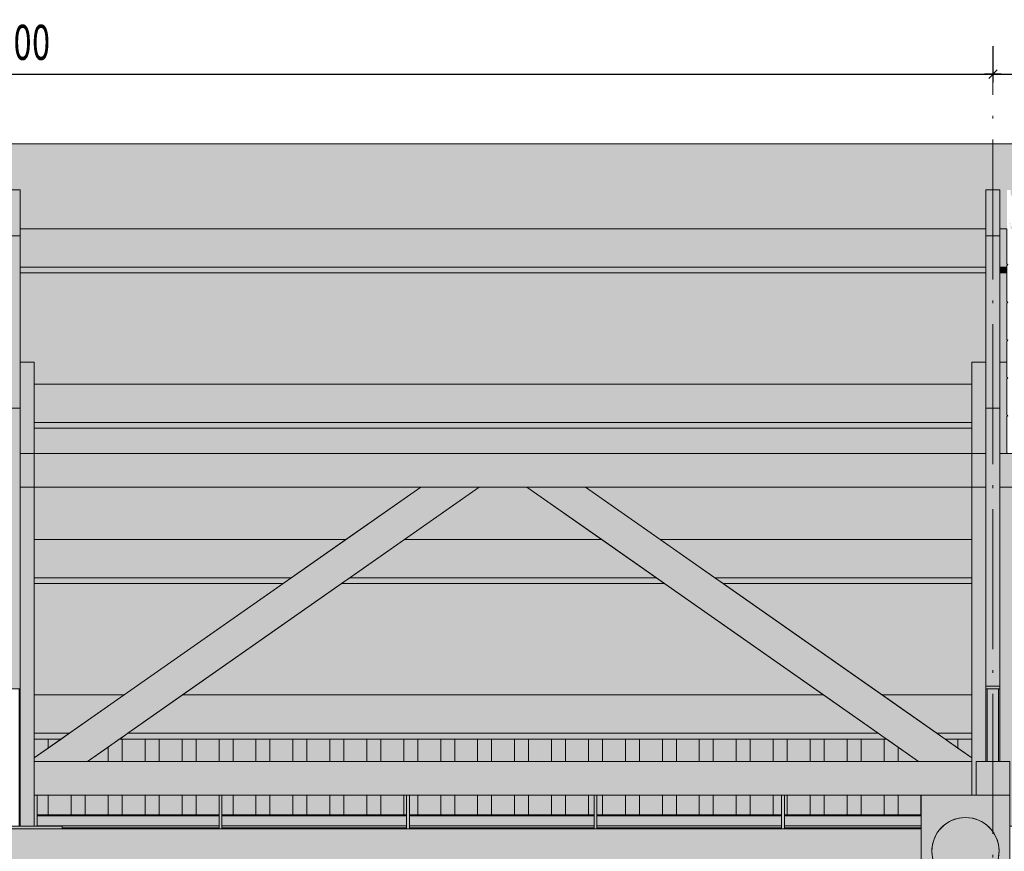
# Model space of a CAD drawing. Header units: millimetres. Extents: x 1567 to 2756, y -116 to 725.
# Tile 318 of 418: x 2363 to 2434, y 294 to 353. Entities that reach past the tile are written whole.
import ezdxf

# ---------------------------------------------------------------- set-up
doc = ezdxf.new("R2010")
doc.units = ezdxf.units.MM
doc.linetypes.add('CADWORK_5', pattern=[13.2, 10, -1.5, 0.2, -1.5])
doc.layers.add('Ech.1_50', color=7, linetype='Continuous')
doc.styles.add('tahoma-z-r', font='txt', dxfattribs={"width": 0.704918})
doc.dimstyles.new('ISO-25', dxfattribs={"dimtxt": 2.5, "dimasz": 2.5, "dimexe": 1.25, "dimexo": 0.625, "dimtad": 1, "dimtxsty": 'Standard', "dimcen": 2.5, "dimadec": 0, "dimazin": 0, "dimtfac": 1, "dimtmove": 0, "dimatfit": 3, "dimfxl": 1, "dimarcsym": 0})

# ---------------------------------------------------------------- blocks, each defined once
blk = doc.blocks.new('cw-dimension-symbol2')
at = {"color": 0, "linetype": 'Continuous', "lineweight": -2}
for p, q in [((-1, 0), (1, 0)), ((-0.5, -0.5), (0.5, 0.5))]:
    blk.add_line(p, q, dxfattribs=at)
blk = doc.blocks.new('*D286')
at = {"layer": 'Defpoints', "color": 0}
for p in [(2293.008, 351.421), (2433.008, 351.421), (2433.008, 349.421)]:
    blk.add_point(p, dxfattribs=at)
at = {"layer": 'Ech.1_50', "color": 0, "linetype": 'Continuous', "lineweight": -2}
for p, q in [((2293.008, 351.421), (2293.008, 348.821)), ((2433.008, 351.421), (2433.008, 348.821)), ((2293.608, 349.421), (2432.408, 349.421))]:
    blk.add_line(p, q, dxfattribs=at)
at = {"layer": 'Ech.1_50', "color": 0, "lineweight": -2, "xscale": 0.6000000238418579, "yscale": 0.6000000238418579, "zscale": 0.6000000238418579, "rotation": 180}
blk.add_blockref('cw-dimension-symbol2', (2293.008, 349.421), dxfattribs=at)
at = {"layer": 'Ech.1_50', "color": 0, "lineweight": -2, "xscale": 0.6000000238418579, "yscale": 0.6000000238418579, "zscale": 0.6000000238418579}
blk.add_blockref('cw-dimension-symbol2', (2433.008, 349.421), dxfattribs=at)
at = {"layer": 'Ech.1_50', "color": 7, "linetype": 'Continuous', "lineweight": 5, "insert": (2363.008, 351.671), "char_height": 2.5, "attachment_point": 5, "style": 'tahoma-z-r'}
blk.add_mtext('7000', dxfattribs=at)
blk = doc.blocks.new('*D287')
at = {"layer": 'Defpoints', "color": 0}
for p in [(2433.008, 351.421), (2458.508, 349.421), (2458.508, 347.421)]:
    blk.add_point(p, dxfattribs=at)
at = {"layer": 'Ech.1_50', "color": 0, "linetype": 'Continuous', "lineweight": -2}
for p, q in [((2433.008, 351.421), (2433.008, 348.821)), ((2458.508, 347.421), (2458.508, 350.021)), ((2433.608, 349.421), (2457.908, 349.421))]:
    blk.add_line(p, q, dxfattribs=at)
at = {"layer": 'Ech.1_50', "color": 0, "lineweight": -2, "xscale": 0.6000000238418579, "yscale": 0.6000000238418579, "zscale": 0.6000000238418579, "rotation": 180}
blk.add_blockref('cw-dimension-symbol2', (2433.008, 349.421), dxfattribs=at)
at = {"layer": 'Ech.1_50', "color": 0, "lineweight": -2, "xscale": 0.6000000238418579, "yscale": 0.6000000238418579, "zscale": 0.6000000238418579}
blk.add_blockref('cw-dimension-symbol2', (2458.508, 349.421), dxfattribs=at)
at = {"layer": 'Ech.1_50', "color": 7, "linetype": 'Continuous', "lineweight": 5, "insert": (2445.758, 351.671), "char_height": 2.5, "attachment_point": 5, "style": 'tahoma-z-r'}
blk.add_mtext('1275', dxfattribs=at)

msp = doc.modelspace()

# ---------------------------------------------------------------- hatches: boundary and pattern name
at = {"layer": 'Ech.1_50', "linetype": 'Continuous', "lineweight": 5, "true_color": 0xe6f1fc, "transparency": 33554687}
for points in [[(2268.008, 338.374), (2290.508, 338.374), (2290.508, 341.156), (2291.508, 341.156), (2291.508, 338.374), (2292.508, 338.374), (2292.508, 341.156), (2293.508, 341.156), (2293.508, 338.374), (2362.508, 338.374), (2362.508, 341.156), (2363.508, 341.156), (2363.508, 338.374), (2432.508, 338.374), (2432.508, 341.156), (2433.508, 341.156), (2433.508, 338.374), (2434.008, 338.374), (2434.008, 338.456), (2434.068, 338.516), (2434.008, 338.576), (2434.008, 341.156), (2434.288, 341.156), (2434.288, 340.901, 0.278179), (2434.448, 340.636), (2434.448, 338.576), (2434.388, 338.516), (2434.298, 338.516), (2434.298, 338.756), (2434.158, 338.756), (2434.158, 338.516), (2434.168, 338.516), (2434.168, 338.736), (2434.288, 338.736), (2434.288, 338.374), (2458.068, 338.374), (2458.068, 344.446), (2268.008, 344.446), (2268.008, 338.374)], [(2363.508, 328.856), (2364.508, 328.856), (2364.508, 327.272), (2431.508, 327.272), (2431.508, 328.856), (2432.508, 328.856), (2432.508, 335.228), (2363.508, 335.228), (2363.508, 328.856)], [(2434.008, 335.228), (2433.508, 335.228), (2433.508, 328.856), (2434.008, 328.856), (2434.008, 330.356), (2434.068, 330.416), (2434.008, 330.476), (2434.008, 333.056), (2434.068, 333.116), (2434.008, 333.176), (2434.008, 335.228)], [(2364.508, 322.316), (2431.508, 322.316), (2431.508, 324.126), (2364.508, 324.126), (2364.508, 322.316)], [(2364.508, 316.171), (2386.773, 316.171), (2392.121, 319.916), (2364.508, 319.916), (2364.508, 316.171)], [(2399.71, 319.916), (2396.306, 319.916), (2390.957, 316.171), (2405.059, 316.171), (2399.71, 319.916)], [(2431.508, 319.916), (2403.895, 319.916), (2409.243, 316.171), (2431.508, 316.171), (2431.508, 319.916)], [(2364.508, 305.069), (2370.918, 305.069), (2382.28, 313.025), (2364.508, 313.025), (2364.508, 305.069)], [(2409.552, 313.025), (2386.464, 313.025), (2375.103, 305.069), (2420.913, 305.069), (2409.552, 313.025)], [(2431.508, 313.025), (2413.736, 313.025), (2425.098, 305.069), (2431.508, 305.069), (2431.508, 313.025)], [(2364.508, 301.902), (2365.508, 301.902), (2365.508, 301.281), (2366.425, 301.923), (2364.508, 301.923), (2364.508, 301.902)], [(2370.788, 300.316), (2372.428, 300.316), (2372.428, 301.902), (2373.428, 301.902), (2373.428, 300.316), (2375.068, 300.316), (2375.068, 301.902), (2376.068, 301.902), (2376.068, 300.316), (2377.708, 300.316), (2377.708, 301.902), (2378.708, 301.902), (2378.708, 300.316), (2380.348, 300.316), (2380.348, 301.902), (2381.348, 301.902), (2381.348, 300.316), (2382.988, 300.316), (2382.988, 301.902), (2383.988, 301.902), (2383.988, 300.316), (2385.628, 300.316), (2385.628, 301.902), (2386.628, 301.902), (2386.628, 300.316), (2388.268, 300.316), (2388.268, 301.902), (2389.268, 301.902), (2389.268, 300.316), (2390.908, 300.316), (2390.908, 301.902), (2391.908, 301.902), (2391.908, 300.316), (2393.548, 300.316), (2393.548, 301.902), (2394.548, 301.902), (2394.548, 300.316), (2396.188, 300.316), (2396.188, 301.902), (2397.188, 301.902), (2397.188, 300.316), (2398.828, 300.316), (2398.828, 301.902), (2399.828, 301.902), (2399.828, 300.316), (2401.468, 300.316), (2401.468, 301.902), (2402.468, 301.902), (2402.468, 300.316), (2404.108, 300.316), (2404.108, 301.902), (2405.108, 301.902), (2405.108, 300.316), (2406.748, 300.316), (2406.748, 301.902), (2407.748, 301.902), (2407.748, 300.316), (2409.388, 300.316), (2409.388, 301.902), (2410.388, 301.902), (2410.388, 300.316), (2412.028, 300.316), (2412.028, 301.902), (2413.028, 301.902), (2413.028, 300.316), (2414.668, 300.316), (2414.668, 301.902), (2415.668, 301.902), (2415.668, 300.316), (2417.308, 300.316), (2417.308, 301.902), (2418.308, 301.902), (2418.308, 300.316), (2419.948, 300.316), (2419.948, 301.902), (2420.948, 301.902), (2420.948, 300.316), (2422.588, 300.316), (2422.588, 301.902), (2423.588, 301.902), (2423.588, 300.316), (2425.228, 300.316), (2425.228, 301.902), (2425.437, 301.902), (2425.407, 301.923), (2370.609, 301.923), (2370.579, 301.902), (2370.788, 301.902), (2370.788, 300.316)], [(2430.508, 301.902), (2431.508, 301.902), (2431.508, 301.923), (2429.591, 301.923), (2430.508, 301.281), (2430.508, 301.902)], [(2368.314, 300.316), (2369.788, 300.316), (2369.788, 301.348), (2368.314, 300.316)], [(2426.228, 300.316), (2427.702, 300.316), (2426.228, 301.348), (2426.228, 300.316)], [(2367.148, 297.916), (2365.508, 297.916), (2365.508, 296.502), (2367.148, 296.502), (2367.148, 297.916)], [(2369.788, 297.916), (2368.148, 297.916), (2368.148, 296.502), (2369.788, 296.502), (2369.788, 297.916)], [(2372.428, 297.916), (2370.788, 297.916), (2370.788, 296.502), (2372.428, 296.502), (2372.428, 297.916)], [(2375.068, 297.916), (2373.428, 297.916), (2373.428, 296.502), (2375.068, 296.502), (2375.068, 297.916)], [(2377.708, 297.916), (2376.068, 297.916), (2376.068, 296.502), (2377.708, 296.502), (2377.708, 297.916)], [(2380.348, 297.916), (2378.708, 297.916), (2378.708, 296.502), (2380.348, 296.502), (2380.348, 297.916)], [(2382.988, 297.916), (2381.348, 297.916), (2381.348, 296.502), (2382.988, 296.502), (2382.988, 297.916)], [(2385.628, 297.916), (2383.988, 297.916), (2383.988, 296.502), (2385.628, 296.502), (2385.628, 297.916)], [(2388.268, 297.916), (2386.628, 297.916), (2386.628, 296.502), (2388.268, 296.502), (2388.268, 297.916)], [(2390.908, 297.916), (2389.268, 297.916), (2389.268, 296.502), (2390.908, 296.502), (2390.908, 297.916)], [(2393.548, 297.916), (2391.908, 297.916), (2391.908, 296.502), (2393.548, 296.502), (2393.548, 297.916)], [(2396.188, 297.916), (2394.548, 297.916), (2394.548, 296.502), (2396.188, 296.502), (2396.188, 297.916)], [(2398.828, 297.916), (2397.188, 297.916), (2397.188, 296.502), (2398.828, 296.502), (2398.828, 297.916)], [(2401.468, 297.916), (2399.828, 297.916), (2399.828, 296.502), (2401.468, 296.502), (2401.468, 297.916)], [(2404.108, 297.916), (2402.468, 297.916), (2402.468, 296.502), (2404.108, 296.502), (2404.108, 297.916)], [(2406.748, 297.916), (2405.108, 297.916), (2405.108, 296.502), (2406.748, 296.502), (2406.748, 297.916)], [(2409.388, 297.916), (2407.748, 297.916), (2407.748, 296.502), (2409.388, 296.502), (2409.388, 297.916)], [(2412.028, 297.916), (2410.388, 297.916), (2410.388, 296.502), (2412.028, 296.502), (2412.028, 297.916)], [(2414.668, 297.916), (2413.028, 297.916), (2413.028, 296.502), (2414.668, 296.502), (2414.668, 297.916)], [(2417.308, 297.916), (2415.668, 297.916), (2415.668, 296.502), (2417.308, 296.502), (2417.308, 297.916)], [(2419.948, 297.916), (2418.308, 297.916), (2418.308, 296.502), (2419.948, 296.502), (2419.948, 297.916)], [(2422.588, 297.916), (2420.948, 297.916), (2420.948, 296.502), (2422.588, 296.502), (2422.588, 297.916)], [(2425.228, 297.916), (2423.588, 297.916), (2423.588, 296.502), (2425.228, 296.502), (2425.228, 297.916)], [(2427.868, 297.916), (2426.228, 297.916), (2426.228, 296.502), (2427.868, 296.502), (2427.868, 297.916)]]:
    msp.add_hatch(color=7, dxfattribs=at).paths.add_polyline_path(points)
at = {"layer": 'Ech.1_50', "linetype": 'Continuous', "lineweight": 5, "true_color": 0xd4c4b3, "transparency": 33554687}
for points in [[(2363.508, 341.156), (2362.508, 341.156), (2362.508, 337.866), (2363.508, 337.866), (2363.508, 341.156)], [(2433.508, 341.156), (2432.508, 341.156), (2432.508, 337.866), (2433.508, 337.866), (2433.508, 341.156)], [(2362.508, 325.566), (2363.508, 325.566), (2363.508, 337.866), (2362.508, 337.866), (2362.508, 325.566)], [(2432.508, 325.566), (2433.508, 325.566), (2433.508, 337.866), (2432.508, 337.866), (2432.508, 325.566)], [(2363.508, 319.916), (2364.508, 319.916), (2364.508, 322.316), (2363.508, 322.316), (2363.508, 319.916)], [(2432.508, 322.316), (2431.508, 322.316), (2431.508, 319.916), (2432.508, 319.916), (2432.508, 322.316)], [(2434.508, 322.316), (2433.508, 322.316), (2433.508, 319.916), (2434.508, 319.916), (2434.508, 322.316)], [(2432.508, 305.502), (2433.508, 305.502), (2433.508, 305.702), (2432.508, 305.702), (2432.508, 305.502)]]:
    msp.add_hatch(color=9, dxfattribs=at).paths.add_polyline_path(points)
at = {"layer": 'Ech.1_50', "linetype": 'Continuous', "lineweight": 5, "true_color": 0xe0d1b3, "transparency": 33554687}
for points in [[(2363.508, 335.638), (2432.508, 335.638), (2432.508, 338.374), (2363.508, 338.374), (2363.508, 335.638)], [(2433.508, 335.638), (2434.008, 335.638), (2434.008, 335.756), (2434.068, 335.816), (2434.008, 335.876), (2434.008, 338.374), (2433.508, 338.374), (2433.508, 335.638)], [(2432.508, 335.638), (2363.508, 335.638), (2363.508, 335.228), (2432.508, 335.228), (2432.508, 335.638)], [(2434.008, 335.638), (2433.508, 335.638), (2433.508, 335.228), (2434.008, 335.228), (2434.008, 335.638)], [(2364.508, 324.537), (2431.508, 324.537), (2431.508, 327.272), (2364.508, 327.272), (2364.508, 324.537)], [(2364.508, 324.126), (2431.508, 324.126), (2431.508, 324.537), (2364.508, 324.537), (2364.508, 324.126)], [(2364.508, 313.435), (2382.866, 313.435), (2386.773, 316.171), (2364.508, 316.171), (2364.508, 313.435)], [(2387.05, 313.435), (2408.966, 313.435), (2405.059, 316.171), (2390.957, 316.171), (2387.05, 313.435)], [(2413.15, 313.435), (2431.508, 313.435), (2431.508, 316.171), (2409.243, 316.171), (2413.15, 313.435)], [(2382.866, 313.435), (2364.508, 313.435), (2364.508, 313.025), (2382.28, 313.025), (2382.866, 313.435)], [(2386.464, 313.025), (2409.552, 313.025), (2408.966, 313.435), (2387.05, 313.435), (2386.464, 313.025)], [(2431.508, 313.435), (2413.15, 313.435), (2413.736, 313.025), (2431.508, 313.025), (2431.508, 313.435)], [(2364.508, 302.333), (2367.011, 302.333), (2370.918, 305.069), (2364.508, 305.069), (2364.508, 302.333)], [(2371.196, 302.333), (2424.82, 302.333), (2420.913, 305.069), (2375.103, 305.069), (2371.196, 302.333)], [(2429.005, 302.333), (2431.508, 302.333), (2431.508, 305.069), (2425.098, 305.069), (2429.005, 302.333)], [(2367.011, 302.333), (2364.508, 302.333), (2364.508, 301.923), (2366.425, 301.923), (2367.011, 302.333)], [(2370.609, 301.923), (2425.407, 301.923), (2424.82, 302.333), (2371.196, 302.333), (2370.609, 301.923)], [(2431.508, 302.333), (2429.005, 302.333), (2429.591, 301.923), (2431.508, 301.923), (2431.508, 302.333)]]:
    msp.add_hatch(color=254, dxfattribs=at).paths.add_polyline_path(points)
at = {"layer": 'Ech.1_50', "linetype": 'Continuous', "lineweight": 5, "true_color": 0xe0c8b3, "transparency": 33554687}
for points in [[(2364.508, 328.856), (2363.508, 328.856), (2363.508, 322.316), (2364.508, 322.316), (2364.508, 328.856)], [(2432.508, 328.856), (2431.508, 328.856), (2431.508, 322.316), (2432.508, 322.316), (2432.508, 328.856)], [(2433.508, 322.316), (2434.068, 322.316), (2434.008, 322.376), (2434.008, 324.956), (2434.068, 325.016), (2434.008, 325.076), (2434.008, 327.656), (2434.068, 327.716), (2434.008, 327.776), (2434.008, 328.856), (2433.508, 328.856), (2433.508, 322.316)], [(2364.508, 319.916), (2363.508, 319.916), (2363.508, 295.702), (2364.508, 295.702), (2364.508, 319.916)], [(2431.508, 297.916), (2431.808, 297.916), (2431.808, 300.316), (2432.508, 300.316), (2432.508, 319.916), (2431.508, 319.916), (2431.508, 297.916)], [(2433.508, 300.316), (2434.208, 300.316), (2434.208, 295.702), (2434.508, 295.702), (2434.508, 319.916), (2433.508, 319.916), (2433.508, 300.316)]]:
    msp.add_hatch(color=9, dxfattribs=at).paths.add_polyline_path(points)
at = {"layer": 'Ech.1_50', "linetype": 'Continuous', "lineweight": 5, "true_color": 0xf7d1b3, "transparency": 33554687}
for points in [[(2362.508, 305.502), (2363.508, 305.502), (2363.508, 325.566), (2362.508, 325.566), (2362.508, 305.502)], [(2432.508, 305.702), (2433.508, 305.702), (2433.508, 325.566), (2432.508, 325.566), (2432.508, 305.702)]]:
    msp.add_hatch(color=254, dxfattribs=at).paths.add_polyline_path(points)
at = {"layer": 'Ech.1_50', "linetype": 'Continuous', "lineweight": 5, "true_color": 0xe3bbbb, "transparency": 33554687}
for points in [[(2364.508, 319.916), (2431.508, 319.916), (2431.508, 322.316), (2364.508, 322.316), (2364.508, 319.916)], [(2431.508, 300.316), (2364.508, 300.316), (2364.508, 297.916), (2431.508, 297.916), (2431.508, 300.316)]]:
    msp.add_hatch(color=9, dxfattribs=at).paths.add_polyline_path(points)
at = {"layer": 'Ech.1_50', "linetype": 'Continuous', "lineweight": 5, "true_color": 0xe0d9d1, "transparency": 33554687}
for points in [[(2396.306, 319.916), (2392.121, 319.916), (2364.508, 300.58), (2364.508, 300.316), (2368.314, 300.316), (2396.306, 319.916)], [(2403.895, 319.916), (2399.71, 319.916), (2427.702, 300.316), (2431.508, 300.316), (2431.508, 300.58), (2403.895, 319.916)]]:
    msp.add_hatch(color=254, dxfattribs=at).paths.add_polyline_path(points)
at = {"layer": 'Ech.1_50', "linetype": 'Continuous', "lineweight": 5, "true_color": 0xb3d6f7, "transparency": 33554687}
for points in [[(2363.418, 295.702), (2363.508, 295.702), (2363.508, 305.502), (2363.418, 305.502), (2363.418, 295.702)], [(2432.598, 305.502), (2432.508, 305.502), (2432.508, 300.316), (2432.598, 300.316), (2432.598, 305.502)], [(2432.598, 300.316), (2433.418, 300.316), (2433.418, 305.502), (2432.598, 305.502), (2432.598, 300.316)], [(2433.418, 300.316), (2433.508, 300.316), (2433.508, 305.502), (2433.418, 305.502), (2433.418, 300.316)], [(2364.708, 297.916), (2364.508, 297.916), (2364.508, 295.702), (2364.708, 295.702), (2364.708, 297.916)], [(2377.708, 295.512), (2377.908, 295.512), (2377.908, 297.916), (2377.708, 297.916), (2377.708, 295.512)], [(2391.108, 295.512), (2391.308, 295.512), (2391.308, 297.916), (2391.108, 297.916), (2391.108, 295.512)], [(2404.508, 295.512), (2404.708, 295.512), (2404.708, 297.916), (2404.508, 297.916), (2404.508, 295.512)], [(2417.908, 295.512), (2418.108, 295.512), (2418.108, 297.916), (2417.908, 297.916), (2417.908, 295.512)], [(2364.708, 296.432), (2377.708, 296.432), (2377.708, 296.502), (2364.708, 296.502), (2364.708, 296.432)], [(2364.708, 295.722), (2377.708, 295.722), (2377.708, 296.432), (2364.708, 296.432), (2364.708, 295.722)], [(2377.908, 296.432), (2391.108, 296.432), (2391.108, 296.502), (2377.908, 296.502), (2377.908, 296.432)], [(2377.908, 295.722), (2391.108, 295.722), (2391.108, 296.432), (2377.908, 296.432), (2377.908, 295.722)], [(2391.308, 296.432), (2404.508, 296.432), (2404.508, 296.502), (2391.308, 296.502), (2391.308, 296.432)], [(2391.308, 295.722), (2404.508, 295.722), (2404.508, 296.432), (2391.308, 296.432), (2391.308, 295.722)], [(2404.708, 296.432), (2417.908, 296.432), (2417.908, 296.502), (2404.708, 296.502), (2404.708, 296.432)], [(2404.708, 295.722), (2417.908, 295.722), (2417.908, 296.432), (2404.708, 296.432), (2404.708, 295.722)], [(2418.108, 296.432), (2427.888, 296.432), (2427.888, 296.502), (2418.108, 296.502), (2418.108, 296.432)], [(2418.108, 295.722), (2427.888, 295.722), (2427.888, 296.432), (2418.108, 296.432), (2418.108, 295.722)], [(2366.508, 295.702), (2359.508, 295.702), (2359.508, 295.502), (2366.508, 295.502), (2366.508, 295.702)], [(2377.708, 295.722), (2364.708, 295.722), (2364.708, 295.702), (2366.508, 295.702), (2366.508, 295.582), (2377.708, 295.582), (2377.708, 295.722)], [(2377.708, 295.582), (2366.508, 295.582), (2366.508, 295.512), (2377.708, 295.512), (2377.708, 295.582)], [(2391.108, 295.722), (2377.908, 295.722), (2377.908, 295.582), (2391.108, 295.582), (2391.108, 295.722)], [(2391.108, 295.582), (2377.908, 295.582), (2377.908, 295.512), (2391.108, 295.512), (2391.108, 295.582)], [(2404.508, 295.722), (2391.308, 295.722), (2391.308, 295.582), (2404.508, 295.582), (2404.508, 295.722)], [(2404.508, 295.582), (2391.308, 295.582), (2391.308, 295.512), (2404.508, 295.512), (2404.508, 295.582)], [(2417.908, 295.722), (2404.708, 295.722), (2404.708, 295.582), (2417.908, 295.582), (2417.908, 295.722)], [(2417.908, 295.582), (2404.708, 295.582), (2404.708, 295.512), (2417.908, 295.512), (2417.908, 295.582)], [(2427.888, 295.722), (2418.108, 295.722), (2418.108, 295.582), (2427.888, 295.582), (2427.888, 295.722)], [(2427.888, 295.582), (2418.108, 295.582), (2418.108, 295.512), (2427.888, 295.512), (2427.888, 295.582)], [(2427.888, 295.512), (2366.508, 295.512), (2366.508, 295.502), (2427.888, 295.502), (2427.888, 295.512)]]:
    msp.add_hatch(color=254, dxfattribs=at).paths.add_polyline_path(points)
at = {"layer": 'Ech.1_50', "linetype": 'Continuous', "lineweight": 5, "true_color": 0xeaddd7, "transparency": 33554687}
for points in [[(2365.508, 301.902), (2364.508, 301.902), (2364.508, 300.58), (2365.508, 301.281), (2365.508, 301.902)], [(2370.788, 301.902), (2370.579, 301.902), (2369.788, 301.348), (2369.788, 300.316), (2370.788, 300.316), (2370.788, 301.902)], [(2372.428, 300.316), (2373.428, 300.316), (2373.428, 301.902), (2372.428, 301.902), (2372.428, 300.316)], [(2375.068, 300.316), (2376.068, 300.316), (2376.068, 301.902), (2375.068, 301.902), (2375.068, 300.316)], [(2377.708, 300.316), (2378.708, 300.316), (2378.708, 301.902), (2377.708, 301.902), (2377.708, 300.316)], [(2380.348, 300.316), (2381.348, 300.316), (2381.348, 301.902), (2380.348, 301.902), (2380.348, 300.316)], [(2382.988, 300.316), (2383.988, 300.316), (2383.988, 301.902), (2382.988, 301.902), (2382.988, 300.316)], [(2385.628, 300.316), (2386.628, 300.316), (2386.628, 301.902), (2385.628, 301.902), (2385.628, 300.316)], [(2388.268, 300.316), (2389.268, 300.316), (2389.268, 301.902), (2388.268, 301.902), (2388.268, 300.316)], [(2391.908, 301.902), (2390.908, 301.902), (2390.908, 300.316), (2391.908, 300.316), (2391.908, 301.902)], [(2393.548, 300.316), (2394.548, 300.316), (2394.548, 301.902), (2393.548, 301.902), (2393.548, 300.316)], [(2396.188, 300.316), (2397.188, 300.316), (2397.188, 301.902), (2396.188, 301.902), (2396.188, 300.316)], [(2398.828, 300.316), (2399.828, 300.316), (2399.828, 301.902), (2398.828, 301.902), (2398.828, 300.316)], [(2401.468, 300.316), (2402.468, 300.316), (2402.468, 301.902), (2401.468, 301.902), (2401.468, 300.316)], [(2404.108, 300.316), (2405.108, 300.316), (2405.108, 301.902), (2404.108, 301.902), (2404.108, 300.316)], [(2406.748, 300.316), (2407.748, 300.316), (2407.748, 301.902), (2406.748, 301.902), (2406.748, 300.316)], [(2409.388, 300.316), (2410.388, 300.316), (2410.388, 301.902), (2409.388, 301.902), (2409.388, 300.316)], [(2412.028, 300.316), (2413.028, 300.316), (2413.028, 301.902), (2412.028, 301.902), (2412.028, 300.316)], [(2414.668, 300.316), (2415.668, 300.316), (2415.668, 301.902), (2414.668, 301.902), (2414.668, 300.316)], [(2417.308, 300.316), (2418.308, 300.316), (2418.308, 301.902), (2417.308, 301.902), (2417.308, 300.316)], [(2419.948, 300.316), (2420.948, 300.316), (2420.948, 301.902), (2419.948, 301.902), (2419.948, 300.316)], [(2422.588, 300.316), (2423.588, 300.316), (2423.588, 301.902), (2422.588, 301.902), (2422.588, 300.316)], [(2425.228, 300.316), (2426.228, 300.316), (2426.228, 301.348), (2425.437, 301.902), (2425.228, 301.902), (2425.228, 300.316)], [(2431.508, 301.902), (2430.508, 301.902), (2430.508, 301.281), (2431.508, 300.58), (2431.508, 301.902)], [(2365.508, 297.916), (2364.708, 297.916), (2364.708, 296.502), (2365.508, 296.502), (2365.508, 297.916)], [(2367.148, 296.502), (2368.148, 296.502), (2368.148, 297.916), (2367.148, 297.916), (2367.148, 296.502)], [(2369.788, 296.502), (2370.788, 296.502), (2370.788, 297.916), (2369.788, 297.916), (2369.788, 296.502)], [(2372.428, 296.502), (2373.428, 296.502), (2373.428, 297.916), (2372.428, 297.916), (2372.428, 296.502)], [(2375.068, 296.502), (2376.068, 296.502), (2376.068, 297.916), (2375.068, 297.916), (2375.068, 296.502)], [(2378.708, 297.916), (2377.908, 297.916), (2377.908, 296.502), (2378.708, 296.502), (2378.708, 297.916)], [(2380.348, 296.502), (2381.348, 296.502), (2381.348, 297.916), (2380.348, 297.916), (2380.348, 296.502)], [(2382.988, 296.502), (2383.988, 296.502), (2383.988, 297.916), (2382.988, 297.916), (2382.988, 296.502)], [(2385.628, 296.502), (2386.628, 296.502), (2386.628, 297.916), (2385.628, 297.916), (2385.628, 296.502)], [(2388.268, 296.502), (2389.268, 296.502), (2389.268, 297.916), (2388.268, 297.916), (2388.268, 296.502)], [(2390.908, 296.502), (2391.108, 296.502), (2391.108, 297.916), (2390.908, 297.916), (2390.908, 296.502)], [(2391.908, 297.916), (2391.308, 297.916), (2391.308, 296.502), (2391.908, 296.502), (2391.908, 297.916)], [(2393.548, 296.502), (2394.548, 296.502), (2394.548, 297.916), (2393.548, 297.916), (2393.548, 296.502)], [(2396.188, 296.502), (2397.188, 296.502), (2397.188, 297.916), (2396.188, 297.916), (2396.188, 296.502)], [(2398.828, 296.502), (2399.828, 296.502), (2399.828, 297.916), (2398.828, 297.916), (2398.828, 296.502)], [(2401.468, 296.502), (2402.468, 296.502), (2402.468, 297.916), (2401.468, 297.916), (2401.468, 296.502)], [(2404.108, 296.502), (2404.508, 296.502), (2404.508, 297.916), (2404.108, 297.916), (2404.108, 296.502)], [(2405.108, 297.916), (2404.708, 297.916), (2404.708, 296.502), (2405.108, 296.502), (2405.108, 297.916)], [(2406.748, 296.502), (2407.748, 296.502), (2407.748, 297.916), (2406.748, 297.916), (2406.748, 296.502)], [(2409.388, 296.502), (2410.388, 296.502), (2410.388, 297.916), (2409.388, 297.916), (2409.388, 296.502)], [(2412.028, 296.502), (2413.028, 296.502), (2413.028, 297.916), (2412.028, 297.916), (2412.028, 296.502)], [(2414.668, 296.502), (2415.668, 296.502), (2415.668, 297.916), (2414.668, 297.916), (2414.668, 296.502)], [(2417.308, 296.502), (2417.908, 296.502), (2417.908, 297.916), (2417.308, 297.916), (2417.308, 296.502)], [(2418.308, 297.916), (2418.108, 297.916), (2418.108, 296.502), (2418.308, 296.502), (2418.308, 297.916)], [(2419.948, 296.502), (2420.948, 296.502), (2420.948, 297.916), (2419.948, 297.916), (2419.948, 296.502)], [(2422.588, 296.502), (2423.588, 296.502), (2423.588, 297.916), (2422.588, 297.916), (2422.588, 296.502)], [(2426.228, 297.916), (2425.228, 297.916), (2425.228, 296.502), (2426.228, 296.502), (2426.228, 297.916)], [(2427.868, 296.502), (2427.888, 296.502), (2427.888, 297.916), (2427.868, 297.916), (2427.868, 296.502)]]:
    msp.add_hatch(color=254, dxfattribs=at).paths.add_polyline_path(points)
at = {"layer": 'Ech.1_50', "linetype": 'Continuous', "lineweight": 5, "true_color": 0xaa8966, "transparency": 33554687}
msp.add_hatch(color=45, dxfattribs=at).paths.add_polyline_path([(2431.808, 297.916), (2434.208, 297.916), (2434.208, 300.316), (2431.808, 300.316), (2431.808, 297.916)])
at = {"layer": 'Ech.1_50', "linetype": 'Continuous', "lineweight": 5, "true_color": 0xb3b3b3, "transparency": 33554687}
h = msp.add_hatch(color=253, dxfattribs=at)
h.paths.add_polyline_path([(2434.208, 297.916), (2427.888, 297.916), (2427.888, 289.916), (2434.208, 289.916), (2434.208, 293.96), (2434.208, 297.916)])
h.paths.add_polyline_path([(2433.448, 293.95, -0.353191), (2431.588, 291.577, -1), (2430.508, 296.254, -0.477988), (2433.448, 293.95)])
h = msp.add_hatch(color=253, dxfattribs=at)
edge = h.paths.add_edge_path()
edge.add_arc((2431.048, 293.916), 2.4, 0, 360)
at = {"layer": 'Ech.1_50', "linetype": 'Continuous', "lineweight": 5, "true_color": 0xf3f3f3, "transparency": 33554687}
msp.add_hatch(color=7, dxfattribs=at).paths.add_polyline_path([(2294.508, 292.502), (2427.888, 292.502), (2427.888, 295.502), (2296.508, 295.502), (2296.508, 295.302), (2294.508, 295.302), (2294.508, 292.502)])

# ---------------------------------------------------------------- linework, layer by layer
at = {"layer": 'Ech.1_50', "color": 7, "linetype": 'CADWORK_5', "lineweight": 5}
msp.add_lwpolyline([(2433.008, 215.953), (2433.008, 350.417)], dxfattribs=at)
at = {"layer": 'Ech.1_50', "color": 7, "linetype": 'Continuous', "lineweight": 5}
msp.add_lwpolyline([(2458.068, 344.446), (2268.008, 344.446), (2268.008, 338.374), (2268.008, 338.374), (2290.508, 338.374), (2290.508, 341.156), (2291.508, 341.156), (2291.508, 338.374), (2292.508, 338.374), (2292.508, 341.156), (2293.508, 341.156), (2293.508, 338.374), (2362.508, 338.374), (2362.508, 341.156), (2363.508, 341.156), (2363.508, 338.374), (2432.508, 338.374), (2432.508, 341.156), (2433.508, 341.156), (2433.508, 338.374), (2434.008, 338.374)], dxfattribs=at)
for points in [[(2363.508, 341.156), (2362.508, 341.156), (2362.508, 337.866), (2363.508, 337.866), (2363.508, 341.156)], [(2433.508, 341.156), (2432.508, 341.156), (2432.508, 337.866), (2433.508, 337.866), (2433.508, 341.156)], [(2362.508, 325.566), (2363.508, 325.566), (2363.508, 337.866), (2362.508, 337.866), (2362.508, 325.566)], [(2363.508, 335.638), (2432.508, 335.638), (2432.508, 338.374), (2363.508, 338.374), (2363.508, 335.638)], [(2432.508, 325.566), (2433.508, 325.566), (2433.508, 337.866), (2432.508, 337.866), (2432.508, 325.566)], [(2433.508, 335.638), (2434.008, 335.638), (2434.008, 335.756), (2434.068, 335.816), (2434.008, 335.876), (2434.008, 338.374), (2433.508, 338.374), (2433.508, 335.638)], [(2432.508, 335.638), (2363.508, 335.638), (2363.508, 335.228), (2432.508, 335.228), (2432.508, 335.638)], [(2434.008, 335.638), (2433.508, 335.638), (2433.508, 335.228), (2434.008, 335.228), (2434.008, 335.638)], [(2363.508, 328.856), (2364.508, 328.856), (2364.508, 327.272), (2431.508, 327.272), (2431.508, 328.856), (2432.508, 328.856), (2432.508, 335.228), (2363.508, 335.228), (2363.508, 328.856)], [(2434.008, 335.228), (2433.508, 335.228), (2433.508, 328.856), (2434.008, 328.856), (2434.008, 330.356), (2434.068, 330.416), (2434.008, 330.476), (2434.008, 333.056), (2434.068, 333.116), (2434.008, 333.176), (2434.008, 335.228)], [(2364.508, 328.856), (2363.508, 328.856), (2363.508, 322.316), (2364.508, 322.316), (2364.508, 328.856)], [(2432.508, 328.856), (2431.508, 328.856), (2431.508, 322.316), (2432.508, 322.316), (2432.508, 328.856)], [(2433.508, 322.316), (2434.068, 322.316), (2434.008, 322.376), (2434.008, 324.956), (2434.068, 325.016), (2434.008, 325.076), (2434.008, 327.656), (2434.068, 327.716), (2434.008, 327.776), (2434.008, 328.856), (2433.508, 328.856), (2433.508, 322.316)], [(2364.508, 324.537), (2431.508, 324.537), (2431.508, 327.272), (2364.508, 327.272), (2364.508, 324.537)], [(2362.508, 305.502), (2363.508, 305.502), (2363.508, 325.566), (2362.508, 325.566), (2362.508, 305.502)], [(2432.508, 305.702), (2433.508, 305.702), (2433.508, 325.566), (2432.508, 325.566), (2432.508, 305.702)], [(2364.508, 324.126), (2431.508, 324.126), (2431.508, 324.537), (2364.508, 324.537), (2364.508, 324.126)], [(2364.508, 322.316), (2431.508, 322.316), (2431.508, 324.126), (2364.508, 324.126), (2364.508, 322.316)], [(2363.508, 319.916), (2364.508, 319.916), (2364.508, 322.316), (2363.508, 322.316), (2363.508, 319.916)], [(2364.508, 319.916), (2431.508, 319.916), (2431.508, 322.316), (2364.508, 322.316), (2364.508, 319.916)], [(2432.508, 322.316), (2431.508, 322.316), (2431.508, 319.916), (2432.508, 319.916), (2432.508, 322.316)], [(2434.508, 322.316), (2433.508, 322.316), (2433.508, 319.916), (2434.508, 319.916), (2434.508, 322.316)], [(2364.508, 319.916), (2363.508, 319.916), (2363.508, 295.702), (2364.508, 295.702), (2364.508, 319.916)], [(2364.508, 316.171), (2386.773, 316.171), (2392.121, 319.916), (2364.508, 319.916), (2364.508, 316.171)], [(2396.306, 319.916), (2392.121, 319.916), (2364.508, 300.58), (2364.508, 300.316), (2368.314, 300.316), (2396.306, 319.916)], [(2399.71, 319.916), (2396.306, 319.916), (2390.957, 316.171), (2405.059, 316.171), (2399.71, 319.916)], [(2403.895, 319.916), (2399.71, 319.916), (2427.702, 300.316), (2431.508, 300.316), (2431.508, 300.58), (2403.895, 319.916)], [(2431.508, 319.916), (2403.895, 319.916), (2409.243, 316.171), (2431.508, 316.171), (2431.508, 319.916)], [(2431.508, 297.916), (2431.808, 297.916), (2431.808, 300.316), (2432.508, 300.316), (2432.508, 319.916), (2431.508, 319.916), (2431.508, 297.916)], [(2433.508, 300.316), (2434.208, 300.316), (2434.208, 295.702), (2434.508, 295.702), (2434.508, 319.916), (2433.508, 319.916), (2433.508, 300.316)], [(2364.508, 313.435), (2382.866, 313.435), (2386.773, 316.171), (2364.508, 316.171), (2364.508, 313.435)], [(2387.05, 313.435), (2408.966, 313.435), (2405.059, 316.171), (2390.957, 316.171), (2387.05, 313.435)], [(2413.15, 313.435), (2431.508, 313.435), (2431.508, 316.171), (2409.243, 316.171), (2413.15, 313.435)], [(2382.866, 313.435), (2364.508, 313.435), (2364.508, 313.025), (2382.28, 313.025), (2382.866, 313.435)], [(2386.464, 313.025), (2409.552, 313.025), (2408.966, 313.435), (2387.05, 313.435), (2386.464, 313.025)], [(2431.508, 313.435), (2413.15, 313.435), (2413.736, 313.025), (2431.508, 313.025), (2431.508, 313.435)], [(2364.508, 305.069), (2370.918, 305.069), (2382.28, 313.025), (2364.508, 313.025), (2364.508, 305.069)], [(2409.552, 313.025), (2386.464, 313.025), (2375.103, 305.069), (2420.913, 305.069), (2409.552, 313.025)], [(2431.508, 313.025), (2413.736, 313.025), (2425.098, 305.069), (2431.508, 305.069), (2431.508, 313.025)], [(2363.418, 295.702), (2363.508, 295.702), (2363.508, 305.502), (2363.418, 305.502), (2363.418, 295.702)], [(2432.508, 305.502), (2433.508, 305.502), (2433.508, 305.702), (2432.508, 305.702), (2432.508, 305.502)], [(2432.598, 305.502), (2432.508, 305.502), (2432.508, 300.316), (2432.598, 300.316), (2432.598, 305.502)], [(2432.598, 300.316), (2433.418, 300.316), (2433.418, 305.502), (2432.598, 305.502), (2432.598, 300.316)], [(2433.418, 300.316), (2433.508, 300.316), (2433.508, 305.502), (2433.418, 305.502), (2433.418, 300.316)], [(2364.508, 302.333), (2367.011, 302.333), (2370.918, 305.069), (2364.508, 305.069), (2364.508, 302.333)], [(2371.196, 302.333), (2424.82, 302.333), (2420.913, 305.069), (2375.103, 305.069), (2371.196, 302.333)], [(2429.005, 302.333), (2431.508, 302.333), (2431.508, 305.069), (2425.098, 305.069), (2429.005, 302.333)], [(2367.011, 302.333), (2364.508, 302.333), (2364.508, 301.923), (2366.425, 301.923), (2367.011, 302.333)], [(2364.508, 301.902), (2365.508, 301.902), (2365.508, 301.281), (2366.425, 301.923), (2364.508, 301.923), (2364.508, 301.902)], [(2365.508, 301.902), (2364.508, 301.902), (2364.508, 300.58), (2365.508, 301.281), (2365.508, 301.902)], [(2370.788, 301.902), (2370.579, 301.902), (2369.788, 301.348), (2369.788, 300.316), (2370.788, 300.316), (2370.788, 301.902)], [(2370.788, 300.316), (2372.428, 300.316), (2372.428, 301.902), (2373.428, 301.902), (2373.428, 300.316), (2375.068, 300.316), (2375.068, 301.902), (2376.068, 301.902), (2376.068, 300.316), (2377.708, 300.316), (2377.708, 301.902), (2378.708, 301.902), (2378.708, 300.316), (2380.348, 300.316), (2380.348, 301.902), (2381.348, 301.902), (2381.348, 300.316), (2382.988, 300.316), (2382.988, 301.902), (2383.988, 301.902), (2383.988, 300.316), (2385.628, 300.316), (2385.628, 301.902), (2386.628, 301.902), (2386.628, 300.316), (2388.268, 300.316), (2388.268, 301.902), (2389.268, 301.902), (2389.268, 300.316), (2390.908, 300.316), (2390.908, 301.902), (2391.908, 301.902), (2391.908, 300.316), (2393.548, 300.316), (2393.548, 301.902), (2394.548, 301.902), (2394.548, 300.316), (2396.188, 300.316), (2396.188, 301.902), (2397.188, 301.902), (2397.188, 300.316), (2398.828, 300.316), (2398.828, 301.902), (2399.828, 301.902), (2399.828, 300.316), (2401.468, 300.316), (2401.468, 301.902), (2402.468, 301.902), (2402.468, 300.316), (2404.108, 300.316), (2404.108, 301.902), (2405.108, 301.902), (2405.108, 300.316), (2406.748, 300.316), (2406.748, 301.902), (2407.748, 301.902), (2407.748, 300.316), (2409.388, 300.316), (2409.388, 301.902), (2410.388, 301.902), (2410.388, 300.316), (2412.028, 300.316), (2412.028, 301.902), (2413.028, 301.902), (2413.028, 300.316), (2414.668, 300.316), (2414.668, 301.902), (2415.668, 301.902), (2415.668, 300.316), (2417.308, 300.316), (2417.308, 301.902), (2418.308, 301.902), (2418.308, 300.316), (2419.948, 300.316), (2419.948, 301.902), (2420.948, 301.902), (2420.948, 300.316), (2422.588, 300.316), (2422.588, 301.902), (2423.588, 301.902), (2423.588, 300.316), (2425.228, 300.316), (2425.228, 301.902), (2425.437, 301.902), (2425.407, 301.923), (2370.609, 301.923), (2370.579, 301.902), (2370.788, 301.902), (2370.788, 300.316)], [(2370.609, 301.923), (2425.407, 301.923), (2424.82, 302.333), (2371.196, 302.333), (2370.609, 301.923)], [(2372.428, 300.316), (2373.428, 300.316), (2373.428, 301.902), (2372.428, 301.902), (2372.428, 300.316)], [(2375.068, 300.316), (2376.068, 300.316), (2376.068, 301.902), (2375.068, 301.902), (2375.068, 300.316)], [(2377.708, 300.316), (2378.708, 300.316), (2378.708, 301.902), (2377.708, 301.902), (2377.708, 300.316)], [(2380.348, 300.316), (2381.348, 300.316), (2381.348, 301.902), (2380.348, 301.902), (2380.348, 300.316)], [(2382.988, 300.316), (2383.988, 300.316), (2383.988, 301.902), (2382.988, 301.902), (2382.988, 300.316)], [(2385.628, 300.316), (2386.628, 300.316), (2386.628, 301.902), (2385.628, 301.902), (2385.628, 300.316)], [(2388.268, 300.316), (2389.268, 300.316), (2389.268, 301.902), (2388.268, 301.902), (2388.268, 300.316)], [(2391.908, 301.902), (2390.908, 301.902), (2390.908, 300.316), (2391.908, 300.316), (2391.908, 301.902)], [(2393.548, 300.316), (2394.548, 300.316), (2394.548, 301.902), (2393.548, 301.902), (2393.548, 300.316)], [(2396.188, 300.316), (2397.188, 300.316), (2397.188, 301.902), (2396.188, 301.902), (2396.188, 300.316)], [(2398.828, 300.316), (2399.828, 300.316), (2399.828, 301.902), (2398.828, 301.902), (2398.828, 300.316)], [(2401.468, 300.316), (2402.468, 300.316), (2402.468, 301.902), (2401.468, 301.902), (2401.468, 300.316)], [(2404.108, 300.316), (2405.108, 300.316), (2405.108, 301.902), (2404.108, 301.902), (2404.108, 300.316)], [(2406.748, 300.316), (2407.748, 300.316), (2407.748, 301.902), (2406.748, 301.902), (2406.748, 300.316)], [(2409.388, 300.316), (2410.388, 300.316), (2410.388, 301.902), (2409.388, 301.902), (2409.388, 300.316)], [(2412.028, 300.316), (2413.028, 300.316), (2413.028, 301.902), (2412.028, 301.902), (2412.028, 300.316)], [(2414.668, 300.316), (2415.668, 300.316), (2415.668, 301.902), (2414.668, 301.902), (2414.668, 300.316)], [(2417.308, 300.316), (2418.308, 300.316), (2418.308, 301.902), (2417.308, 301.902), (2417.308, 300.316)], [(2419.948, 300.316), (2420.948, 300.316), (2420.948, 301.902), (2419.948, 301.902), (2419.948, 300.316)], [(2422.588, 300.316), (2423.588, 300.316), (2423.588, 301.902), (2422.588, 301.902), (2422.588, 300.316)], [(2425.228, 300.316), (2426.228, 300.316), (2426.228, 301.348), (2425.437, 301.902), (2425.228, 301.902), (2425.228, 300.316)], [(2431.508, 302.333), (2429.005, 302.333), (2429.591, 301.923), (2431.508, 301.923), (2431.508, 302.333)], [(2430.508, 301.902), (2431.508, 301.902), (2431.508, 301.923), (2429.591, 301.923), (2430.508, 301.281), (2430.508, 301.902)], [(2431.508, 301.902), (2430.508, 301.902), (2430.508, 301.281), (2431.508, 300.58), (2431.508, 301.902)], [(2368.314, 300.316), (2369.788, 300.316), (2369.788, 301.348), (2368.314, 300.316)], [(2426.228, 300.316), (2427.702, 300.316), (2426.228, 301.348), (2426.228, 300.316)], [(2431.508, 300.316), (2364.508, 300.316), (2364.508, 297.916), (2431.508, 297.916), (2431.508, 300.316)], [(2431.808, 297.916), (2434.208, 297.916), (2434.208, 300.316), (2431.808, 300.316), (2431.808, 297.916)], [(2364.708, 297.916), (2364.508, 297.916), (2364.508, 295.702), (2364.708, 295.702), (2364.708, 297.916)], [(2365.508, 297.916), (2364.708, 297.916), (2364.708, 296.502), (2365.508, 296.502), (2365.508, 297.916)], [(2367.148, 297.916), (2365.508, 297.916), (2365.508, 296.502), (2367.148, 296.502), (2367.148, 297.916)], [(2367.148, 296.502), (2368.148, 296.502), (2368.148, 297.916), (2367.148, 297.916), (2367.148, 296.502)], [(2369.788, 297.916), (2368.148, 297.916), (2368.148, 296.502), (2369.788, 296.502), (2369.788, 297.916)], [(2369.788, 296.502), (2370.788, 296.502), (2370.788, 297.916), (2369.788, 297.916), (2369.788, 296.502)], [(2372.428, 297.916), (2370.788, 297.916), (2370.788, 296.502), (2372.428, 296.502), (2372.428, 297.916)], [(2372.428, 296.502), (2373.428, 296.502), (2373.428, 297.916), (2372.428, 297.916), (2372.428, 296.502)], [(2375.068, 297.916), (2373.428, 297.916), (2373.428, 296.502), (2375.068, 296.502), (2375.068, 297.916)], [(2375.068, 296.502), (2376.068, 296.502), (2376.068, 297.916), (2375.068, 297.916), (2375.068, 296.502)], [(2377.708, 297.916), (2376.068, 297.916), (2376.068, 296.502), (2377.708, 296.502), (2377.708, 297.916)], [(2377.708, 295.512), (2377.908, 295.512), (2377.908, 297.916), (2377.708, 297.916), (2377.708, 295.512)], [(2378.708, 297.916), (2377.908, 297.916), (2377.908, 296.502), (2378.708, 296.502), (2378.708, 297.916)], [(2380.348, 297.916), (2378.708, 297.916), (2378.708, 296.502), (2380.348, 296.502), (2380.348, 297.916)], [(2380.348, 296.502), (2381.348, 296.502), (2381.348, 297.916), (2380.348, 297.916), (2380.348, 296.502)], [(2382.988, 297.916), (2381.348, 297.916), (2381.348, 296.502), (2382.988, 296.502), (2382.988, 297.916)], [(2382.988, 296.502), (2383.988, 296.502), (2383.988, 297.916), (2382.988, 297.916), (2382.988, 296.502)], [(2385.628, 297.916), (2383.988, 297.916), (2383.988, 296.502), (2385.628, 296.502), (2385.628, 297.916)], [(2385.628, 296.502), (2386.628, 296.502), (2386.628, 297.916), (2385.628, 297.916), (2385.628, 296.502)], [(2388.268, 297.916), (2386.628, 297.916), (2386.628, 296.502), (2388.268, 296.502), (2388.268, 297.916)], [(2388.268, 296.502), (2389.268, 296.502), (2389.268, 297.916), (2388.268, 297.916), (2388.268, 296.502)], [(2390.908, 297.916), (2389.268, 297.916), (2389.268, 296.502), (2390.908, 296.502), (2390.908, 297.916)], [(2390.908, 296.502), (2391.108, 296.502), (2391.108, 297.916), (2390.908, 297.916), (2390.908, 296.502)], [(2391.108, 295.512), (2391.308, 295.512), (2391.308, 297.916), (2391.108, 297.916), (2391.108, 295.512)], [(2391.908, 297.916), (2391.308, 297.916), (2391.308, 296.502), (2391.908, 296.502), (2391.908, 297.916)], [(2393.548, 297.916), (2391.908, 297.916), (2391.908, 296.502), (2393.548, 296.502), (2393.548, 297.916)], [(2393.548, 296.502), (2394.548, 296.502), (2394.548, 297.916), (2393.548, 297.916), (2393.548, 296.502)], [(2396.188, 297.916), (2394.548, 297.916), (2394.548, 296.502), (2396.188, 296.502), (2396.188, 297.916)], [(2396.188, 296.502), (2397.188, 296.502), (2397.188, 297.916), (2396.188, 297.916), (2396.188, 296.502)], [(2398.828, 297.916), (2397.188, 297.916), (2397.188, 296.502), (2398.828, 296.502), (2398.828, 297.916)], [(2398.828, 296.502), (2399.828, 296.502), (2399.828, 297.916), (2398.828, 297.916), (2398.828, 296.502)], [(2401.468, 297.916), (2399.828, 297.916), (2399.828, 296.502), (2401.468, 296.502), (2401.468, 297.916)], [(2401.468, 296.502), (2402.468, 296.502), (2402.468, 297.916), (2401.468, 297.916), (2401.468, 296.502)], [(2404.108, 297.916), (2402.468, 297.916), (2402.468, 296.502), (2404.108, 296.502), (2404.108, 297.916)], [(2404.108, 296.502), (2404.508, 296.502), (2404.508, 297.916), (2404.108, 297.916), (2404.108, 296.502)], [(2404.508, 295.512), (2404.708, 295.512), (2404.708, 297.916), (2404.508, 297.916), (2404.508, 295.512)], [(2405.108, 297.916), (2404.708, 297.916), (2404.708, 296.502), (2405.108, 296.502), (2405.108, 297.916)], [(2406.748, 297.916), (2405.108, 297.916), (2405.108, 296.502), (2406.748, 296.502), (2406.748, 297.916)], [(2406.748, 296.502), (2407.748, 296.502), (2407.748, 297.916), (2406.748, 297.916), (2406.748, 296.502)], [(2409.388, 297.916), (2407.748, 297.916), (2407.748, 296.502), (2409.388, 296.502), (2409.388, 297.916)], [(2409.388, 296.502), (2410.388, 296.502), (2410.388, 297.916), (2409.388, 297.916), (2409.388, 296.502)], [(2412.028, 297.916), (2410.388, 297.916), (2410.388, 296.502), (2412.028, 296.502), (2412.028, 297.916)], [(2412.028, 296.502), (2413.028, 296.502), (2413.028, 297.916), (2412.028, 297.916), (2412.028, 296.502)], [(2414.668, 297.916), (2413.028, 297.916), (2413.028, 296.502), (2414.668, 296.502), (2414.668, 297.916)], [(2414.668, 296.502), (2415.668, 296.502), (2415.668, 297.916), (2414.668, 297.916), (2414.668, 296.502)], [(2417.308, 297.916), (2415.668, 297.916), (2415.668, 296.502), (2417.308, 296.502), (2417.308, 297.916)], [(2417.308, 296.502), (2417.908, 296.502), (2417.908, 297.916), (2417.308, 297.916), (2417.308, 296.502)], [(2417.908, 295.512), (2418.108, 295.512), (2418.108, 297.916), (2417.908, 297.916), (2417.908, 295.512)], [(2418.308, 297.916), (2418.108, 297.916), (2418.108, 296.502), (2418.308, 296.502), (2418.308, 297.916)], [(2419.948, 297.916), (2418.308, 297.916), (2418.308, 296.502), (2419.948, 296.502), (2419.948, 297.916)], [(2419.948, 296.502), (2420.948, 296.502), (2420.948, 297.916), (2419.948, 297.916), (2419.948, 296.502)], [(2422.588, 297.916), (2420.948, 297.916), (2420.948, 296.502), (2422.588, 296.502), (2422.588, 297.916)], [(2422.588, 296.502), (2423.588, 296.502), (2423.588, 297.916), (2422.588, 297.916), (2422.588, 296.502)], [(2425.228, 297.916), (2423.588, 297.916), (2423.588, 296.502), (2425.228, 296.502), (2425.228, 297.916)], [(2426.228, 297.916), (2425.228, 297.916), (2425.228, 296.502), (2426.228, 296.502), (2426.228, 297.916)], [(2427.868, 297.916), (2426.228, 297.916), (2426.228, 296.502), (2427.868, 296.502), (2427.868, 297.916)], [(2427.868, 296.502), (2427.888, 296.502), (2427.888, 297.916), (2427.868, 297.916), (2427.868, 296.502)], [(2364.708, 296.432), (2377.708, 296.432), (2377.708, 296.502), (2364.708, 296.502), (2364.708, 296.432)], [(2364.708, 295.722), (2377.708, 295.722), (2377.708, 296.432), (2364.708, 296.432), (2364.708, 295.722)], [(2377.908, 296.432), (2391.108, 296.432), (2391.108, 296.502), (2377.908, 296.502), (2377.908, 296.432)], [(2377.908, 295.722), (2391.108, 295.722), (2391.108, 296.432), (2377.908, 296.432), (2377.908, 295.722)], [(2391.308, 296.432), (2404.508, 296.432), (2404.508, 296.502), (2391.308, 296.502), (2391.308, 296.432)], [(2391.308, 295.722), (2404.508, 295.722), (2404.508, 296.432), (2391.308, 296.432), (2391.308, 295.722)], [(2404.708, 296.432), (2417.908, 296.432), (2417.908, 296.502), (2404.708, 296.502), (2404.708, 296.432)], [(2404.708, 295.722), (2417.908, 295.722), (2417.908, 296.432), (2404.708, 296.432), (2404.708, 295.722)], [(2418.108, 296.432), (2427.888, 296.432), (2427.888, 296.502), (2418.108, 296.502), (2418.108, 296.432)], [(2418.108, 295.722), (2427.888, 295.722), (2427.888, 296.432), (2418.108, 296.432), (2418.108, 295.722)], [(2366.508, 295.702), (2359.508, 295.702), (2359.508, 295.502), (2366.508, 295.502), (2366.508, 295.702)], [(2377.708, 295.722), (2364.708, 295.722), (2364.708, 295.702), (2366.508, 295.702), (2366.508, 295.582), (2377.708, 295.582), (2377.708, 295.722)], [(2377.708, 295.582), (2366.508, 295.582), (2366.508, 295.512), (2377.708, 295.512), (2377.708, 295.582)], [(2391.108, 295.722), (2377.908, 295.722), (2377.908, 295.582), (2391.108, 295.582), (2391.108, 295.722)], [(2391.108, 295.582), (2377.908, 295.582), (2377.908, 295.512), (2391.108, 295.512), (2391.108, 295.582)], [(2404.508, 295.722), (2391.308, 295.722), (2391.308, 295.582), (2404.508, 295.582), (2404.508, 295.722)], [(2404.508, 295.582), (2391.308, 295.582), (2391.308, 295.512), (2404.508, 295.512), (2404.508, 295.582)], [(2417.908, 295.722), (2404.708, 295.722), (2404.708, 295.582), (2417.908, 295.582), (2417.908, 295.722)], [(2417.908, 295.582), (2404.708, 295.582), (2404.708, 295.512), (2417.908, 295.512), (2417.908, 295.582)], [(2427.888, 295.722), (2418.108, 295.722), (2418.108, 295.582), (2427.888, 295.582), (2427.888, 295.722)], [(2427.888, 295.582), (2418.108, 295.582), (2418.108, 295.512), (2427.888, 295.512), (2427.888, 295.582)], [(2294.508, 292.502), (2427.888, 292.502), (2427.888, 295.502), (2296.508, 295.502), (2296.508, 295.302), (2294.508, 295.302), (2294.508, 292.502)], [(2427.888, 295.512), (2366.508, 295.512), (2366.508, 295.502), (2427.888, 295.502), (2427.888, 295.512)]]:
    msp.add_lwpolyline(points, close=True, dxfattribs=at)
at = {"layer": 'Ech.1_50', "color": 7, "linetype": 'Continuous', "lineweight": 5, "flags": 128}
msp.add_lwpolyline([(2434.208, 297.916), (2427.888, 297.916), (2427.888, 289.916), (2434.208, 289.916), (2434.208, 293.96), (2434.208, 297.916)], close=True, dxfattribs=at)
msp.add_lwpolyline([(2433.448, 293.95, -0.353191), (2431.588, 291.577, -1), (2430.508, 296.254, -0.477988), (2433.448, 293.95)], format="xyb", close=True, dxfattribs=at)
at = {"layer": 'Ech.1_50', "color": 7, "lineweight": 5}
msp.add_circle((2431.048, 293.916), 2.4, dxfattribs=at)

# ---------------------------------------------------------------- dimensions: what is measured, and where the dimension line sits
at = {"layer": 'Ech.1_50', "color": 7, "linetype": 'Continuous', "lineweight": 5}
for base, p1, p2, angle, text, picture, middle, dimtype in [((2433.008, 349.421), (2293.008, 351.421), (2433.008, 351.421), 0, '7000', '*D286', (2363.008, 351.671), 161), ((2458.508, 349.421), (2433.008, 351.421), (2458.508, 347.421), 180, '1275', '*D287', (2445.758, 351.671), 160)]:
    dim = msp.add_linear_dim(base=base, p1=p1, p2=p2, angle=angle, text=text, dimstyle='ISO-25', override={"dimtxt": 2.5, "dimasz": 0.6, "dimexe": 0.6, "dimexo": 0, "dimgap": 0, "dimdec": 0, "dimlfac": 1, "dimtxsty": 'tahoma-z-r', "dimblk": 'cw-dimension-symbol2', "dimclrt": 7, "dimtmove": 2}, dxfattribs=at)
    dim.commit()
    dim.dimension.update_dxf_attribs({"geometry": picture, "text_midpoint": middle, "dimtype": dimtype})

doc.saveas('drawing.dxf')
